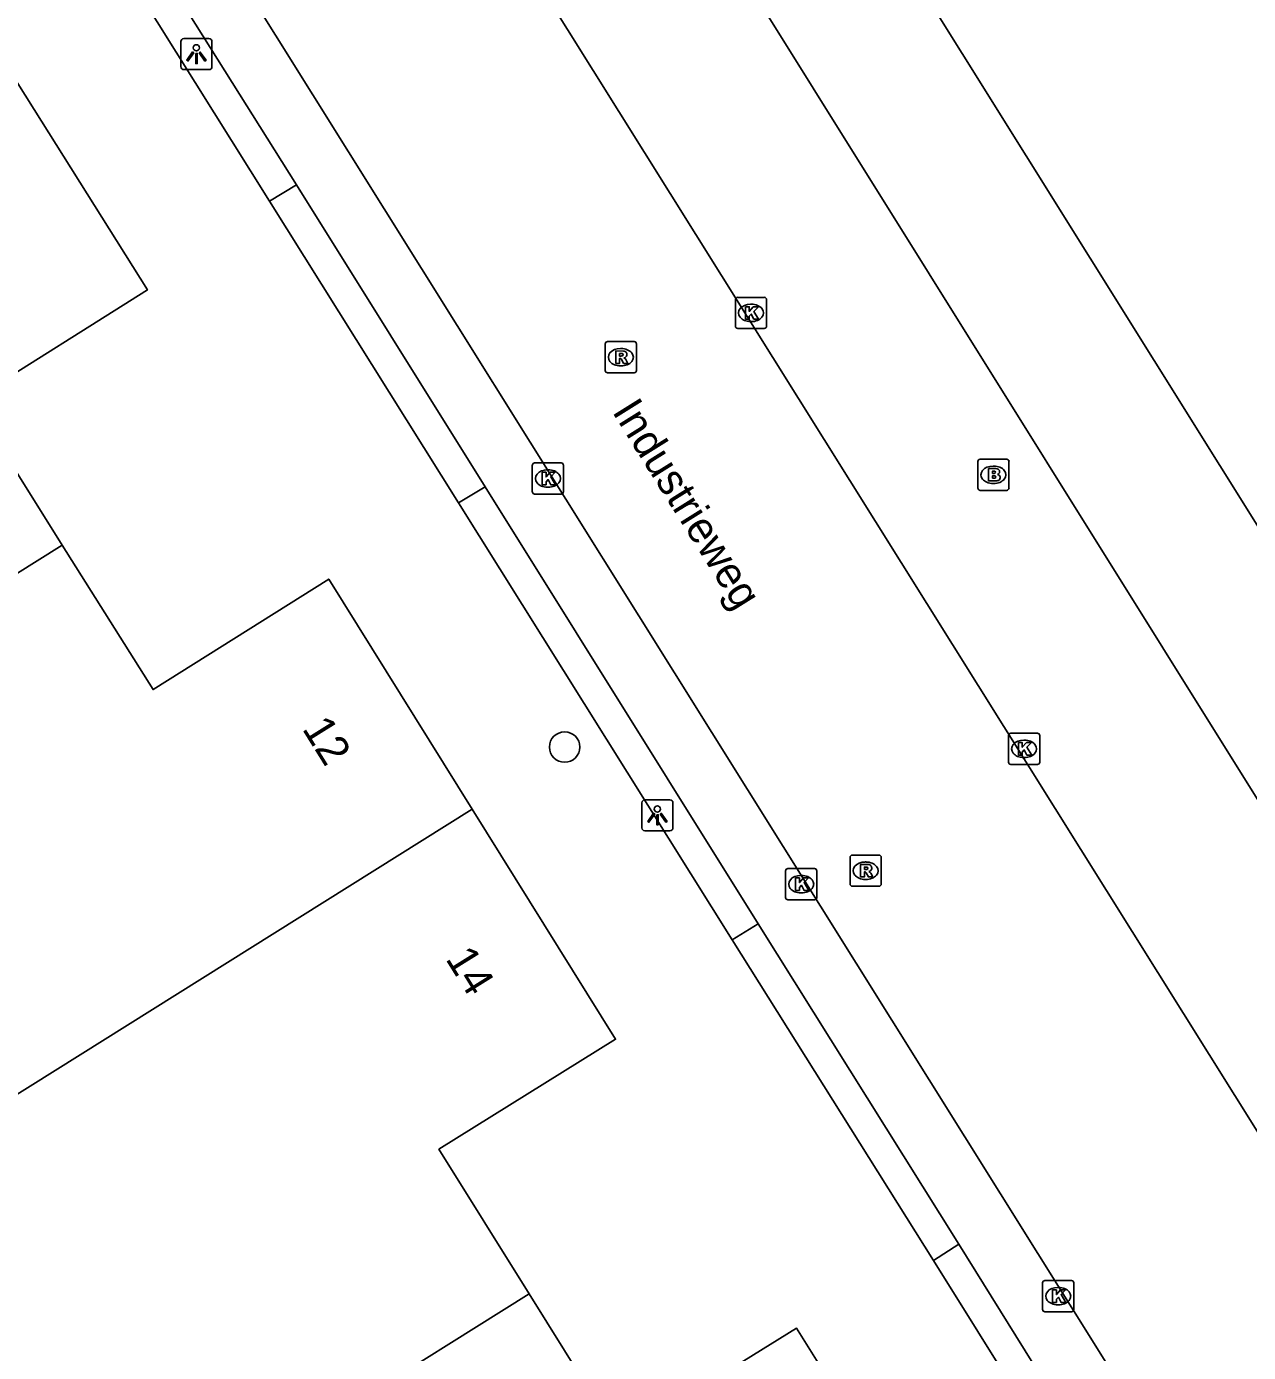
# Model space of a CAD drawing. Extents: x 158461 to 159795, y 387220 to 388672.
# Drawn here: x 158723.34 to 158762.56, y 387671.25 to 387713.82 of the extents above; entities that cross this region are included whole.
import ezdxf

# ---------------------------------------------------------------- set-up
doc = ezdxf.new("R2010")
doc.units = 0
for name, color, linetype in [('IMGEO_Boom', 7, 'Continuous'), ('IMGEO_Brandkraan', 7, 'Continuous'), ('IMGEO_Kolk', 7, 'Continuous'), ('IMGEO_Lichtpunt', 7, 'Continuous'), ('IMGEO_Openbare_ruimte_label', 7, 'Continuous'), ('IMGEO_Pand', 7, 'Continuous'), ('IMGEO_Pand_nummerreeks', 7, 'Continuous'), ('IMGEO_Rijbaan_lokaal_gesloten', 7, 'Continuous'), ('IMGEO_Rioolput', 7, 'Continuous'), ('IMGEO_Voetpad_open', 7, 'Continuous')]:
    doc.layers.add(name, color=color, linetype=linetype)

msp = doc.modelspace()

# ---------------------------------------------------------------- linework, layer by layer
at = {"layer": 'IMGEO_Boom'}
msp.add_circle((158740.614, 387690.688), 0.489, dxfattribs=at)
at = {"layer": 'IMGEO_Brandkraan'}
for p, q in [((158753.874, 387699.003), (158753.874, 387699.855)), ((158753.949, 387699.929), (158754.801, 387699.929)), ((158754.875, 387699.855), (158754.875, 387699.003)), ((158754.362, 387699.709), (158754.387, 387699.709)), ((158754.385, 387699.149), (158754.36, 387699.149)), ((158754.801, 387698.929), (158753.949, 387698.929))]:
    msp.add_line(p, q, dxfattribs=at)
for points in [[(158753.874, 387699.003), (158753.874, 387699.855)], [(158753.949, 387699.929), (158754.801, 387699.929)], [(158754.875, 387699.855), (158754.875, 387699.003)], [(158754.222, 387699.629), (158754.222, 387699.229), (158754.435, 387699.229)], [(158754.453, 387699.629), (158754.222, 387699.629)], [(158754.401, 387699.548), (158754.347, 387699.548), (158754.347, 387699.472)], [(158754.347, 387699.472), (158754.4, 387699.472)], [(158754.409, 387699.396), (158754.347, 387699.396), (158754.347, 387699.315)], [(158754.347, 387699.315), (158754.409, 387699.315)], [(158754.801, 387698.929), (158753.949, 387698.929)]]:
    msp.add_lwpolyline(points, dxfattribs=at)
for centre, radius, start, end in [((158753.951, 387699.853), 0.0765, 91.552, 178.448), ((158753.951, 387699.853), 0.0765, 91.552, 178.448), ((158754.799, 387699.853), 0.0765, 1.552, 88.448), ((158754.799, 387699.853), 0.0765, 1.552, 88.448), ((158754.402, 387699.51), 0.0379, 267.8285, 90.9355), ((158754.457, 387699.484), 0.145, 59.4692, 91.5367), ((158754.482, 387699.531), 0.0922, 285.5137, 58.1501), ((158754.487, 387699.339), 0.105, 301.3115, 78.989), ((158753.951, 387699.005), 0.0765, 181.552, 268.448), ((158753.951, 387699.005), 0.0765, 181.552, 268.448), ((158754.41, 387699.355), 0.0404, 269.8759, 90.5077), ((158754.441, 387699.48), 0.251, 268.6676, 293.5347), ((158754.799, 387699.005), 0.0765, 271.552, 358.448), ((158754.799, 387699.005), 0.0765, 271.552, 358.448)]:
    msp.add_arc(centre, radius, start, end, dxfattribs=at)
for centre, major_axis, ratio, start_param, end_param in [((158754.361, 387699.429), (-0.387, 0.002), 0.722429, 4.712389, 7.853982), ((158754.386, 387699.429), (-0.39, 0.002), 0.717154, 1.570796, 4.712389)]:
    msp.add_ellipse(centre, major_axis=major_axis, ratio=ratio, start_param=start_param, end_param=end_param, dxfattribs=at)
at = {"layer": 'IMGEO_Kolk'}
for p, q in [((158746.095, 387704.198), (158746.095, 387705.05)), ((158746.17, 387705.124), (158747.022, 387705.124)), ((158747.096, 387705.05), (158747.096, 387704.198)), ((158746.583, 387704.904), (158746.608, 387704.904)), ((158747.022, 387704.124), (158746.17, 387704.124)), ((158746.606, 387704.344), (158746.581, 387704.344)), ((158739.577, 387698.883), (158739.577, 387699.735)), ((158739.652, 387699.809), (158740.504, 387699.809)), ((158740.065, 387699.589), (158740.09, 387699.589)), ((158740.578, 387699.735), (158740.578, 387698.883)), ((158740.088, 387699.029), (158740.063, 387699.029)), ((158740.504, 387698.809), (158739.652, 387698.809)), ((158754.859, 387690.205), (158754.859, 387691.057)), ((158754.934, 387691.131), (158755.786, 387691.131)), ((158755.347, 387690.911), (158755.372, 387690.911)), ((158755.86, 387691.057), (158755.86, 387690.205)), ((158755.786, 387690.131), (158754.934, 387690.131)), ((158755.37, 387690.351), (158755.345, 387690.351)), ((158747.706, 387685.861), (158747.706, 387686.713)), ((158747.781, 387686.787), (158748.633, 387686.787)), ((158748.707, 387686.713), (158748.707, 387685.861)), ((158748.194, 387686.567), (158748.219, 387686.567)), ((158748.217, 387686.007), (158748.192, 387686.007)), ((158748.633, 387685.787), (158747.781, 387685.787)), ((158755.953, 387672.638), (158755.953, 387673.49)), ((158756.028, 387673.564), (158756.88, 387673.564)), ((158756.954, 387673.49), (158756.954, 387672.638)), ((158756.441, 387673.344), (158756.466, 387673.344)), ((158756.464, 387672.784), (158756.439, 387672.784)), ((158756.88, 387672.564), (158756.028, 387672.564))]:
    msp.add_line(p, q, dxfattribs=at)
for points in [[(158746.095, 387704.198), (158746.095, 387705.05)], [(158746.17, 387705.124), (158747.022, 387705.124)], [(158747.096, 387705.05), (158747.096, 387704.198)], [(158746.416, 387704.824), (158746.539, 387704.824), (158746.539, 387704.673), (158746.669, 387704.824), (158746.833, 387704.824), (158746.687, 387704.673), (158746.84, 387704.424), (158746.688, 387704.424), (158746.603, 387704.588), (158746.539, 387704.521), (158746.539, 387704.424), (158746.416, 387704.424), (158746.416, 387704.824)], [(158747.022, 387704.124), (158746.17, 387704.124)], [(158739.577, 387698.883), (158739.577, 387699.735)], [(158739.652, 387699.809), (158740.504, 387699.809)], [(158739.898, 387699.509), (158740.021, 387699.509), (158740.021, 387699.358), (158740.151, 387699.509), (158740.315, 387699.509), (158740.169, 387699.358), (158740.322, 387699.109), (158740.17, 387699.109), (158740.085, 387699.273), (158740.021, 387699.206), (158740.021, 387699.109), (158739.898, 387699.109), (158739.898, 387699.509)], [(158740.578, 387699.735), (158740.578, 387698.883)], [(158740.504, 387698.809), (158739.652, 387698.809)], [(158754.859, 387690.205), (158754.859, 387691.057)], [(158754.934, 387691.131), (158755.786, 387691.131)], [(158755.86, 387691.057), (158755.86, 387690.205)], [(158755.18, 387690.831), (158755.303, 387690.831), (158755.303, 387690.68), (158755.433, 387690.831), (158755.597, 387690.831), (158755.451, 387690.68), (158755.604, 387690.431), (158755.452, 387690.431), (158755.367, 387690.595), (158755.303, 387690.528), (158755.303, 387690.431), (158755.18, 387690.431), (158755.18, 387690.831)], [(158755.786, 387690.131), (158754.934, 387690.131)], [(158747.706, 387685.861), (158747.706, 387686.713)], [(158747.781, 387686.787), (158748.633, 387686.787)], [(158748.707, 387686.713), (158748.707, 387685.861)], [(158748.027, 387686.487), (158748.15, 387686.487), (158748.15, 387686.336), (158748.28, 387686.487), (158748.444, 387686.487), (158748.298, 387686.336), (158748.451, 387686.087), (158748.299, 387686.087), (158748.214, 387686.251), (158748.15, 387686.184), (158748.15, 387686.087), (158748.027, 387686.087), (158748.027, 387686.487)], [(158748.633, 387685.787), (158747.781, 387685.787)], [(158755.953, 387672.638), (158755.953, 387673.49)], [(158756.028, 387673.564), (158756.88, 387673.564)], [(158756.954, 387673.49), (158756.954, 387672.638)], [(158756.274, 387673.264), (158756.397, 387673.264), (158756.397, 387673.113), (158756.527, 387673.264), (158756.691, 387673.264), (158756.545, 387673.113), (158756.698, 387672.864), (158756.546, 387672.864), (158756.461, 387673.028), (158756.397, 387672.961), (158756.397, 387672.864), (158756.274, 387672.864), (158756.274, 387673.264)], [(158756.88, 387672.564), (158756.028, 387672.564)]]:
    msp.add_lwpolyline(points, dxfattribs=at)
for centre, start, end in [((158746.172, 387705.048), 91.552, 178.448), ((158746.172, 387705.048), 91.552, 178.448), ((158747.02, 387705.048), 1.552, 88.448), ((158747.02, 387705.048), 1.552, 88.448), ((158746.172, 387704.2), 181.552, 268.448), ((158746.172, 387704.2), 181.552, 268.448), ((158747.02, 387704.2), 271.552, 358.448), ((158747.02, 387704.2), 271.552, 358.448), ((158739.654, 387699.733), 91.552, 178.448), ((158739.654, 387699.733), 91.552, 178.448), ((158740.502, 387699.733), 1.552, 88.448), ((158740.502, 387699.733), 1.552, 88.448), ((158739.654, 387698.885), 181.552, 268.448), ((158739.654, 387698.885), 181.552, 268.448), ((158740.502, 387698.885), 271.552, 358.448), ((158740.502, 387698.885), 271.552, 358.448), ((158754.936, 387691.055), 91.552, 178.448), ((158754.936, 387691.055), 91.552, 178.448), ((158755.784, 387691.055), 1.552, 88.448), ((158755.784, 387691.055), 1.552, 88.448), ((158754.936, 387690.207), 181.552, 268.448), ((158754.936, 387690.207), 181.552, 268.448), ((158755.784, 387690.207), 271.552, 358.448), ((158755.784, 387690.207), 271.552, 358.448), ((158747.783, 387686.711), 91.552, 178.448), ((158747.783, 387686.711), 91.552, 178.448), ((158748.631, 387686.711), 1.552, 88.448), ((158748.631, 387686.711), 1.552, 88.448), ((158747.783, 387685.863), 181.552, 268.448), ((158747.783, 387685.863), 181.552, 268.448), ((158748.631, 387685.863), 271.552, 358.448), ((158748.631, 387685.863), 271.552, 358.448), ((158756.03, 387673.488), 91.552, 178.448), ((158756.03, 387673.488), 91.552, 178.448), ((158756.878, 387673.488), 1.552, 88.448), ((158756.878, 387673.488), 1.552, 88.448), ((158756.03, 387672.64), 181.552, 268.448), ((158756.03, 387672.64), 181.552, 268.448), ((158756.878, 387672.64), 271.552, 358.448), ((158756.878, 387672.64), 271.552, 358.448)]:
    msp.add_arc(centre, 0.0765, start, end, dxfattribs=at)
for centre, major_axis, ratio, start_param, end_param in [((158746.582, 387704.624), (-0.387, 0.002), 0.722429, 4.712389, 7.853982), ((158746.607, 387704.624), (-0.39, 0.002), 0.717154, 1.570796, 4.712389), ((158740.064, 387699.309), (-0.387, 0.002), 0.722429, 4.712389, 7.853982), ((158740.089, 387699.309), (-0.39, 0.002), 0.717154, 1.570796, 4.712389), ((158755.346, 387690.631), (-0.387, 0.002), 0.722429, 4.712389, 7.853982), ((158755.371, 387690.631), (-0.39, 0.002), 0.717154, 1.570796, 4.712389), ((158748.193, 387686.287), (-0.387, 0.002), 0.722429, 4.712389, 7.853982), ((158748.218, 387686.287), (-0.39, 0.002), 0.717154, 1.570796, 4.712389), ((158756.44, 387673.064), (-0.387, 0.002), 0.722429, 4.712389, 7.853982), ((158756.465, 387673.064), (-0.39, 0.002), 0.717154, 1.570796, 4.712389)]:
    msp.add_ellipse(centre, major_axis=major_axis, ratio=ratio, start_param=start_param, end_param=end_param, dxfattribs=at)
at = {"layer": 'IMGEO_Lichtpunt'}
for p, q in [((158728.298, 387713.336), (158728.298, 387712.529)), ((158728.298, 387713.336), (158728.298, 387712.529)), ((158729.2, 387713.431), (158728.392, 387713.431)), ((158729.2, 387713.431), (158728.392, 387713.431)), ((158729.294, 387712.529), (158729.294, 387713.336)), ((158729.294, 387712.529), (158729.294, 387713.336)), ((158728.392, 387712.435), (158729.2, 387712.435)), ((158728.392, 387712.435), (158729.2, 387712.435)), ((158743.093, 387688.9), (158743.093, 387688.093)), ((158743.093, 387688.9), (158743.093, 387688.093)), ((158743.995, 387688.995), (158743.187, 387688.995)), ((158743.995, 387688.995), (158743.187, 387688.995)), ((158744.089, 387688.093), (158744.089, 387688.9)), ((158744.089, 387688.093), (158744.089, 387688.9)), ((158743.187, 387687.999), (158743.995, 387687.999)), ((158743.187, 387687.999), (158743.995, 387687.999))]:
    msp.add_line(p, q, dxfattribs=at)
for points in [[(158728.672, 387713), (158728.711, 387712.972), (158728.523, 387712.71), (158728.485, 387712.737), (158728.672, 387713)], [(158728.774, 387712.952), (158728.821, 387712.952), (158728.821, 387712.63), (158728.774, 387712.63), (158728.774, 387712.952)], [(158728.884, 387712.972), (158728.922, 387712.999), (158729.109, 387712.737), (158729.07, 387712.709), (158728.884, 387712.972)], [(158743.467, 387688.564), (158743.506, 387688.536), (158743.318, 387688.274), (158743.28, 387688.301), (158743.467, 387688.564)], [(158743.569, 387688.516), (158743.616, 387688.516), (158743.616, 387688.194), (158743.569, 387688.194), (158743.569, 387688.516)], [(158743.679, 387688.536), (158743.717, 387688.563), (158743.904, 387688.301), (158743.865, 387688.273), (158743.679, 387688.536)]]:
    msp.add_lwpolyline(points, dxfattribs=at)
for centre in [(158728.797, 387713.134), (158743.592, 387688.698)]:
    msp.add_circle(centre, 0.0994, dxfattribs=at)
for centre, start, end in [((158728.392, 387713.336), 90, 180), ((158728.392, 387713.336), 90, 180), ((158729.2, 387713.336), 0, 90), ((158729.2, 387713.336), 0, 90), ((158728.392, 387712.529), 180, 270), ((158728.392, 387712.529), 180, 270), ((158729.2, 387712.529), 270, 0), ((158729.2, 387712.529), 270, 360), ((158743.187, 387688.9), 90, 180), ((158743.187, 387688.9), 90, 180), ((158743.995, 387688.9), 0, 90), ((158743.995, 387688.9), 0, 90), ((158743.187, 387688.093), 180, 270), ((158743.187, 387688.093), 180, 270), ((158743.995, 387688.093), 270, 0), ((158743.995, 387688.093), 270, 360)]:
    msp.add_arc(centre, 0.0946, start, end, dxfattribs=at)
at = {"layer": 'IMGEO_Pand'}
for points in [[(158749.261, 387719.529), (158792.508, 387650.366), (158803.356, 387657.183), (158808.044, 387649.737), (158807.16, 387649.189), (158808.342, 387647.281), (158809.189, 387647.807), (158810.231, 387646.159), (158832.215, 387659.892), (158825.367, 387670.895), (158829.899, 387673.716), (158786.63, 387742.874), (158785.295, 387742.04)], [(158722.595, 387712.739), (158727.226, 387705.365), (158721.574, 387701.813), (158724.49, 387697.174)], [(158724.49, 387697.174), (158700.948, 387682.419)], [(158724.49, 387697.174), (158727.406, 387692.534), (158733.045, 387696.078), (158737.646, 387688.694)], [(158708.464, 387670.404), (158737.646, 387688.694)], [(158737.646, 387688.694), (158742.247, 387681.31), (158736.578, 387677.778), (158739.473, 387673.142)], [(158739.473, 387673.142), (158715.968, 387658.409)], [(158739.473, 387673.142), (158742.368, 387668.505), (158748.051, 387672.039), (158752.659, 387664.671)]]:
    msp.add_lwpolyline(points, dxfattribs=at)
at = {"layer": 'IMGEO_Rijbaan_lokaal_gesloten'}
for points in [[(158725.058, 387738.734), (158789.305, 387636.07)], [(158782.556, 387631.666), (158717.377, 387735.852)]]:
    msp.add_lwpolyline(points, dxfattribs=at)
at = {"layer": 'IMGEO_Rioolput'}
for p, q in [((158741.992, 387703.702), (158742.844, 387703.702)), ((158741.917, 387702.776), (158741.917, 387703.628)), ((158742.405, 387703.482), (158742.43, 387703.482)), ((158742.918, 387703.628), (158742.918, 387702.776)), ((158742.428, 387702.922), (158742.403, 387702.922)), ((158742.844, 387702.702), (158741.992, 387702.702)), ((158749.774, 387686.293), (158749.774, 387687.145)), ((158749.849, 387687.219), (158750.701, 387687.219)), ((158750.775, 387687.145), (158750.775, 387686.293)), ((158750.262, 387686.999), (158750.287, 387686.999)), ((158750.285, 387686.439), (158750.26, 387686.439)), ((158750.701, 387686.219), (158749.849, 387686.219))]:
    msp.add_line(p, q, dxfattribs=at)
for points in [[(158741.992, 387703.702), (158742.844, 387703.702)], [(158741.917, 387702.776), (158741.917, 387703.628)], [(158742.506, 387703.4), (158742.254, 387703.402), (158742.254, 387703.002)], [(158742.432, 387703.321), (158742.378, 387703.321), (158742.378, 387703.24)], [(158742.918, 387703.628), (158742.918, 387702.776)], [(158742.254, 387703.002), (158742.378, 387703.002), (158742.378, 387703.164), (158742.389, 387703.164)], [(158742.378, 387703.24), (158742.43, 387703.24)], [(158742.436, 387703.135), (158742.507, 387703.002), (158742.647, 387703.002), (158742.582, 387703.128)], [(158742.844, 387702.702), (158741.992, 387702.702)], [(158749.774, 387686.293), (158749.774, 387687.145)], [(158749.849, 387687.219), (158750.701, 387687.219)], [(158750.775, 387687.145), (158750.775, 387686.293)], [(158750.363, 387686.917), (158750.111, 387686.919), (158750.111, 387686.519)], [(158750.111, 387686.519), (158750.235, 387686.519), (158750.235, 387686.681), (158750.246, 387686.681)], [(158750.289, 387686.838), (158750.235, 387686.838), (158750.235, 387686.757)], [(158750.235, 387686.757), (158750.287, 387686.757)], [(158750.293, 387686.652), (158750.364, 387686.519), (158750.504, 387686.519), (158750.439, 387686.645)], [(158750.701, 387686.219), (158749.849, 387686.219)]]:
    msp.add_lwpolyline(points, dxfattribs=at)
for centre, radius, start, end in [((158741.994, 387703.626), 0.0765, 91.552, 178.448), ((158741.994, 387703.626), 0.0765, 91.552, 178.448), ((158742.842, 387703.626), 0.0765, 1.552, 88.448), ((158742.842, 387703.626), 0.0765, 1.552, 88.448), ((158742.438, 387703.225), 0.0964, 77.0061, 93.1865), ((158742.452, 387703.282), 0.0378, 276.6634, 79.6772), ((158742.505, 387703.29), 0.109, 350.3612, 89.416), ((158742.503, 387703.29), 0.112, 277.5842, 350.9817), ((158742.388, 387703.111), 0.0533, 26.0293, 88.6989), ((158742.414, 387703.429), 0.19, 274.7715, 282.9687), ((158742.487, 387703.075), 0.108, 29.5134, 73.7905), ((158741.994, 387702.778), 0.0765, 181.552, 268.448), ((158741.994, 387702.778), 0.0765, 181.552, 268.448), ((158742.842, 387702.778), 0.0765, 271.552, 358.448), ((158742.842, 387702.778), 0.0765, 271.552, 358.448), ((158749.851, 387687.143), 0.0765, 91.552, 178.448), ((158749.851, 387687.143), 0.0765, 91.552, 178.448), ((158750.699, 387687.143), 0.0765, 1.552, 88.448), ((158750.699, 387687.143), 0.0765, 1.552, 88.448), ((158750.245, 387686.628), 0.0533, 26.0293, 88.6989), ((158750.271, 387686.946), 0.19, 274.7715, 282.9687), ((158750.295, 387686.742), 0.0964, 77.0061, 93.1865), ((158750.309, 387686.799), 0.0378, 276.6634, 79.6772), ((158750.362, 387686.807), 0.109, 350.3612, 89.416), ((158750.36, 387686.807), 0.112, 277.5842, 350.9817), ((158750.344, 387686.592), 0.108, 29.5134, 73.7905), ((158749.851, 387686.295), 0.0765, 181.552, 268.448), ((158749.851, 387686.295), 0.0765, 181.552, 268.448), ((158750.699, 387686.295), 0.0765, 271.552, 358.448), ((158750.699, 387686.295), 0.0765, 271.552, 358.448)]:
    msp.add_arc(centre, radius, start, end, dxfattribs=at)
for centre, major_axis, ratio, start_param, end_param in [((158742.404, 387703.202), (-0.387, 0.002), 0.722429, 4.712389, 7.853982), ((158742.429, 387703.202), (-0.39, 0.002), 0.717154, 1.570796, 4.712389), ((158750.261, 387686.719), (-0.387, 0.002), 0.722429, 4.712389, 7.853982), ((158750.286, 387686.719), (-0.39, 0.002), 0.717154, 1.570796, 4.712389)]:
    msp.add_ellipse(centre, major_axis=major_axis, ratio=ratio, start_param=start_param, end_param=end_param, dxfattribs=at)
at = {"layer": 'IMGEO_Voetpad_open'}
for points in [[(158793.475, 387639.982), (158729.864, 387741.822)], [(158722.993, 387723.098), (158732.007, 387708.731)], [(158731.137, 387708.209), (158722.147, 387722.567)], [(158731.137, 387708.209), (158732.007, 387708.731)], [(158732.007, 387708.731), (158738.061, 387699.043)], [(158737.208, 387698.526), (158731.137, 387708.209)], [(158737.208, 387698.526), (158738.061, 387699.043)], [(158738.061, 387699.043), (158746.822, 387685.015)], [(158745.989, 387684.505), (158737.208, 387698.526)], [(158746.822, 387685.015), (158745.989, 387684.505)], [(158746.822, 387685.015), (158753.266, 387674.735)], [(158752.449, 387674.212), (158745.989, 387684.505)], [(158752.449, 387674.212), (158753.266, 387674.735)], [(158753.266, 387674.735), (158761.73, 387661.118)], [(158760.938, 387660.621), (158752.449, 387674.212)]]:
    msp.add_lwpolyline(points, dxfattribs=at)

# ---------------------------------------------------------------- texts
at = {"layer": 'IMGEO_Openbare_ruimte_label'}
msp.add_text('Industrieweg', height=1, rotation=302.0054, dxfattribs=at).set_placement((158742.12, 387701.46))
at = {"layer": 'IMGEO_Pand_nummerreeks'}
for s, p in [('12', (158732.171, 387691.278)), ('14', (158736.773, 387683.892))]:
    msp.add_text(s, height=1, rotation=301.9272, dxfattribs=at).set_placement(p)

doc.saveas('drawing.dxf')
